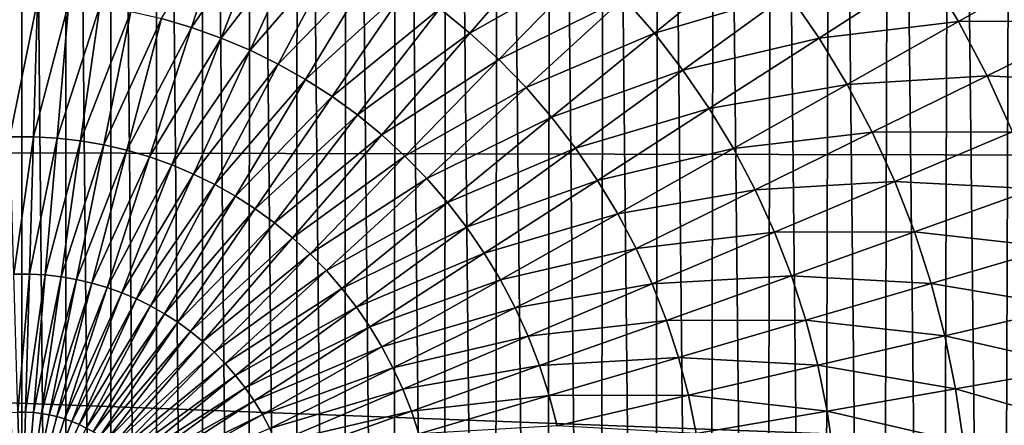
# Model space of a CAD drawing. Header units: millimetres. Extents: x -161 to 161, y -94 to 1149.
# Tile 657 of 1056: x 148.796 to 150.703, y -57.308 to -56.522. Entities that reach past the tile are written whole.
import ezdxf

# ---------------------------------------------------------------- set-up
doc = ezdxf.new("R2010")
doc.units = ezdxf.units.MM
doc.header["$LTSCALE"] = 81.481481
for name, color, linetype in [('380', 7, 'CONTINUOUS'), ('387', 7, 'CONTINUOUS'), ('392', 7, 'CONTINUOUS')]:
    doc.layers.add(name, color=color, linetype=linetype)

msp = doc.modelspace()

# ---------------------------------------------------------------- linework, layer by layer
at = {"layer": '380', "color": 7, "linetype": 'CONTINUOUS', "true_color": 0xaaaaaa}
for points in [[(135.3, -55.9569, 20.8895), (156.3174, -56.0422, 20.1599), (135.3, -56.7529, 20.9349), (135.3, -55.9569, 20.8895)], [(156.3174, -56.0422, 20.1599), (156.3174, -56.7956, 20.202), (135.3, -56.7529, 20.9349), (156.3174, -56.0422, 20.1599)], [(156.3174, -56.7956, 20.202), (156.3174, -57.55, 20.2161), (135.3, -56.7529, 20.9349), (156.3174, -56.7956, 20.202)], [(135.3, -56.7529, 20.9349), (156.3174, -57.55, 20.2161), (135.3, -57.55, 20.95), (135.3, -56.7529, 20.9349)]]:
    msp.add_3dface(points, dxfattribs=at)
at = {"layer": '387', "color": 7, "linetype": 'CONTINUOUS', "true_color": 0xaaaaaa}
for points in [[(148.7143, -62.0495, 61.95), (148.8, -62.05, 61.95), (148.7147, -53.0505, 61.95), (148.7143, -62.0495, 61.95)], [(148.8, -62.05, 61.95), (148.8, -53.05, 61.95), (148.7147, -53.0505, 61.95), (148.8, -62.05, 61.95)], [(148.8857, -53.0505, 61.95), (148.8, -53.05, 61.95), (148.8853, -62.0495, 61.95), (148.8857, -53.0505, 61.95)], [(148.8853, -62.0495, 61.95), (148.8, -53.05, 61.95), (148.8, -62.05, 61.95), (148.8853, -62.0495, 61.95)], [(148.9719, -62.047, 61.95), (148.8857, -53.0505, 61.95), (148.8853, -62.0495, 61.95), (148.9719, -62.047, 61.95)], [(148.9729, -53.053, 61.95), (148.8857, -53.0505, 61.95), (148.9719, -62.047, 61.95), (148.9729, -53.053, 61.95)], [(149.0596, -62.0427, 61.95), (148.9729, -53.053, 61.95), (148.9719, -62.047, 61.95), (149.0596, -62.0427, 61.95)], [(149.0615, -53.0574, 61.95), (148.9729, -53.053, 61.95), (149.0596, -62.0427, 61.95), (149.0615, -53.0574, 61.95)], [(149.1487, -62.0365, 61.95), (149.0615, -53.0574, 61.95), (149.0596, -62.0427, 61.95), (149.1487, -62.0365, 61.95)], [(149.1515, -53.0638, 61.95), (149.0615, -53.0574, 61.95), (149.1487, -62.0365, 61.95), (149.1515, -53.0638, 61.95)], [(149.2387, -62.0285, 61.95), (149.1515, -53.0638, 61.95), (149.1487, -62.0365, 61.95), (149.2387, -62.0285, 61.95)], [(149.2427, -53.0719, 61.95), (149.1515, -53.0638, 61.95), (149.2387, -62.0285, 61.95), (149.2427, -53.0719, 61.95)], [(149.3298, -62.0188, 61.95), (149.2427, -53.0719, 61.95), (149.2387, -62.0285, 61.95), (149.3298, -62.0188, 61.95)], [(149.3353, -53.0818, 61.95), (149.2427, -53.0719, 61.95), (149.3298, -62.0188, 61.95), (149.3353, -53.0818, 61.95)], [(149.4226, -62.0069, 61.95), (149.3353, -53.0818, 61.95), (149.3298, -62.0188, 61.95), (149.4226, -62.0069, 61.95)], [(149.4295, -53.0941, 61.95), (149.3353, -53.0818, 61.95), (149.4226, -62.0069, 61.95), (149.4295, -53.0941, 61.95)], [(149.5174, -61.9924, 61.95), (149.4295, -53.0941, 61.95), (149.4226, -62.0069, 61.95), (149.5174, -61.9924, 61.95)], [(149.5259, -53.109, 61.95), (149.4295, -53.0941, 61.95), (149.5174, -61.9924, 61.95), (149.5259, -53.109, 61.95)], [(149.6141, -61.9757, 61.95), (149.5259, -53.109, 61.95), (149.5174, -61.9924, 61.95), (149.6141, -61.9757, 61.95)], [(149.6241, -53.1262, 61.95), (149.5259, -53.109, 61.95), (149.6141, -61.9757, 61.95), (149.6241, -53.1262, 61.95)], [(149.7127, -61.9566, 61.95), (149.6241, -53.1262, 61.95), (149.6141, -61.9757, 61.95), (149.7127, -61.9566, 61.95)], [(149.7242, -53.1458, 61.95), (149.6241, -53.1262, 61.95), (149.7127, -61.9566, 61.95), (149.7242, -53.1458, 61.95)], [(149.8132, -61.9347, 61.95), (149.7242, -53.1458, 61.95), (149.7127, -61.9566, 61.95), (149.8132, -61.9347, 61.95)], [(149.8264, -53.1684, 61.95), (149.7242, -53.1458, 61.95), (149.8132, -61.9347, 61.95), (149.8264, -53.1684, 61.95)], [(149.9158, -61.9094, 61.95), (149.8264, -53.1684, 61.95), (149.8132, -61.9347, 61.95), (149.9158, -61.9094, 61.95)], [(149.9307, -53.1945, 61.95), (149.8264, -53.1684, 61.95), (149.9158, -61.9094, 61.95), (149.9307, -53.1945, 61.95)], [(150.0205, -61.8812, 61.95), (149.9307, -53.1945, 61.95), (149.9158, -61.9094, 61.95), (150.0205, -61.8812, 61.95)], [(150.0372, -53.2235, 61.95), (149.9307, -53.1945, 61.95), (150.0205, -61.8812, 61.95), (150.0372, -53.2235, 61.95)], [(150.1271, -61.8501, 61.95), (150.0372, -53.2235, 61.95), (150.0205, -61.8812, 61.95), (150.1271, -61.8501, 61.95)], [(150.1457, -53.2557, 61.95), (150.0372, -53.2235, 61.95), (150.1271, -61.8501, 61.95), (150.1457, -53.2557, 61.95)], [(150.2359, -61.815, 61.95), (150.1457, -53.2557, 61.95), (150.1271, -61.8501, 61.95), (150.2359, -61.815, 61.95)], [(150.2564, -53.2919, 61.95), (150.1457, -53.2557, 61.95), (150.2359, -61.815, 61.95), (150.2564, -53.2919, 61.95)], [(150.3468, -61.7756, 61.95), (150.2564, -53.2919, 61.95), (150.2359, -61.815, 61.95), (150.3468, -61.7756, 61.95)], [(150.3693, -53.3327, 61.95), (150.2564, -53.2919, 61.95), (150.3468, -61.7756, 61.95), (150.3693, -53.3327, 61.95)], [(150.4599, -61.7326, 61.95), (150.3693, -53.3327, 61.95), (150.3468, -61.7756, 61.95), (150.4599, -61.7326, 61.95)], [(150.4844, -53.3772, 61.95), (150.3693, -53.3327, 61.95), (150.4599, -61.7326, 61.95), (150.4844, -53.3772, 61.95)], [(150.5751, -61.6854, 61.95), (150.4844, -53.3772, 61.95), (150.4599, -61.7326, 61.95), (150.5751, -61.6854, 61.95)], [(150.6016, -53.4261, 61.95), (150.4844, -53.3772, 61.95), (150.5751, -61.6854, 61.95), (150.6016, -53.4261, 61.95)], [(150.6921, -61.6332, 61.95), (150.6016, -53.4261, 61.95), (150.5751, -61.6854, 61.95), (150.6921, -61.6332, 61.95)], [(150.7207, -53.4801, 61.95), (150.6016, -53.4261, 61.95), (150.6921, -61.6332, 61.95), (150.7207, -53.4801, 61.95)], [(150.8109, -61.5754, 61.95), (150.7207, -53.4801, 61.95), (150.6921, -61.6332, 61.95), (150.8109, -61.5754, 61.95)]]:
    msp.add_3dface(points, dxfattribs=at)
at = {"layer": '392', "color": 7, "linetype": 'CONTINUOUS', "true_color": 0xaaaaaa}
for points in [[(149.0707, -56.52, -24.2875), (149.2097, -56.2891, -24.2246), (149.1291, -56.5372, -24.2875), (149.0707, -56.52, -24.2875)], [(149.2097, -56.2891, -24.2246), (149.281, -56.3146, -24.2246), (149.1291, -56.5372, -24.2875), (149.2097, -56.2891, -24.2246)], [(149.1291, -56.5372, -24.2875), (149.281, -56.3146, -24.2246), (149.1864, -56.5576, -24.2875), (149.1291, -56.5372, -24.2875)], [(149.281, -56.3146, -24.2246), (149.3507, -56.3441, -24.2246), (149.1864, -56.5576, -24.2875), (149.281, -56.3146, -24.2246)], [(149.1864, -56.5576, -24.2875), (149.3507, -56.3441, -24.2246), (149.2424, -56.5813, -24.2875), (149.1864, -56.5576, -24.2875)], [(149.3507, -56.3441, -24.2246), (149.4187, -56.3775, -24.2246), (149.2424, -56.5813, -24.2875), (149.3507, -56.3441, -24.2246)], [(149.6096, -56.5001, -24.2246), (149.8365, -56.3538, -24.148), (149.6682, -56.5481, -24.2246), (149.6096, -56.5001, -24.2246)], [(149.8365, -56.3538, -24.148), (149.9031, -56.4149, -24.148), (149.6682, -56.5481, -24.2246), (149.8365, -56.3538, -24.148)], [(149.2424, -56.5813, -24.2875), (149.4187, -56.3775, -24.2246), (149.297, -56.6081, -24.2875), (149.2424, -56.5813, -24.2875)], [(149.4187, -56.3775, -24.2246), (149.4846, -56.4147, -24.2246), (149.297, -56.6081, -24.2875), (149.4187, -56.3775, -24.2246)], [(149.9661, -56.4797, -24.148), (150.221, -56.3881, -24.058), (150.0253, -56.548, -24.148), (149.9661, -56.4797, -24.148)], [(150.221, -56.3881, -24.058), (150.285, -56.4711, -24.058), (150.0253, -56.548, -24.148), (150.221, -56.3881, -24.058)], [(149.297, -56.6081, -24.2875), (149.4846, -56.4147, -24.2246), (149.3499, -56.638, -24.2875), (149.297, -56.6081, -24.2875)], [(149.4846, -56.4147, -24.2246), (149.5483, -56.4556, -24.2246), (149.3499, -56.638, -24.2875), (149.4846, -56.4147, -24.2246)], [(149.6682, -56.5481, -24.2246), (149.9031, -56.4149, -24.148), (149.724, -56.5993, -24.2246), (149.6682, -56.5481, -24.2246)], [(149.9031, -56.4149, -24.148), (149.9661, -56.4797, -24.148), (149.724, -56.5993, -24.2246), (149.9031, -56.4149, -24.148)], [(150.5525, -56.4237, -23.9549), (150.8245, -56.4067, -23.8388), (150.6139, -56.5256, -23.9549), (150.5525, -56.4237, -23.9549)], [(150.8245, -56.4067, -23.8388), (150.8865, -56.5241, -23.8388), (150.6139, -56.5256, -23.9549), (150.8245, -56.4067, -23.8388)], [(150.285, -56.4711, -24.058), (150.5525, -56.4237, -23.9549), (150.3442, -56.5576, -24.058), (150.285, -56.4711, -24.058)], [(150.5525, -56.4237, -23.9549), (150.6139, -56.5256, -23.9549), (150.3442, -56.5576, -24.058), (150.5525, -56.4237, -23.9549)], [(149.3499, -56.638, -24.2875), (149.5483, -56.4556, -24.2246), (149.4011, -56.6709, -24.2875), (149.3499, -56.638, -24.2875)], [(149.5483, -56.4556, -24.2246), (149.6096, -56.5001, -24.2246), (149.4011, -56.6709, -24.2875), (149.5483, -56.4556, -24.2246)], [(150.0253, -56.548, -24.148), (150.285, -56.4711, -24.058), (150.0805, -56.6196, -24.148), (150.0253, -56.548, -24.148)], [(150.285, -56.4711, -24.058), (150.3442, -56.5576, -24.058), (150.0805, -56.6196, -24.148), (150.285, -56.4711, -24.058)], [(148.7696, -56.4855, -24.2875), (148.8304, -56.4855, -24.2875), (148.7771, -56.7491, -24.3366), (148.7696, -56.4855, -24.2875)], [(148.7771, -56.7491, -24.3366), (148.8304, -56.4855, -24.2875), (148.8229, -56.7491, -24.3366), (148.7771, -56.7491, -24.3366)], [(148.8304, -56.4855, -24.2875), (148.8911, -56.4889, -24.2875), (148.8229, -56.7491, -24.3366), (148.8304, -56.4855, -24.2875)], [(148.8229, -56.7491, -24.3366), (148.8911, -56.4889, -24.2875), (148.8686, -56.7517, -24.3366), (148.8229, -56.7491, -24.3366)], [(148.8911, -56.4889, -24.2875), (148.9516, -56.4959, -24.2875), (148.8686, -56.7517, -24.3366), (148.8911, -56.4889, -24.2875)], [(148.8686, -56.7517, -24.3366), (148.9516, -56.4959, -24.2875), (148.914, -56.7569, -24.3366), (148.8686, -56.7517, -24.3366)], [(148.9516, -56.4959, -24.2875), (149.0115, -56.5062, -24.2875), (148.914, -56.7569, -24.3366), (148.9516, -56.4959, -24.2875)], [(149.724, -56.5993, -24.2246), (149.9661, -56.4797, -24.148), (149.7767, -56.6536, -24.2246), (149.724, -56.5993, -24.2246)], [(149.9661, -56.4797, -24.148), (150.0253, -56.548, -24.148), (149.7767, -56.6536, -24.2246), (149.9661, -56.4797, -24.148)], [(148.914, -56.7569, -24.3366), (149.0115, -56.5062, -24.2875), (148.9591, -56.7647, -24.3366), (148.914, -56.7569, -24.3366)], [(149.0115, -56.5062, -24.2875), (149.0707, -56.52, -24.2875), (148.9591, -56.7647, -24.3366), (149.0115, -56.5062, -24.2875)], [(149.4011, -56.6709, -24.2875), (149.6096, -56.5001, -24.2246), (149.4503, -56.7066, -24.2875), (149.4011, -56.6709, -24.2875)], [(149.6096, -56.5001, -24.2246), (149.6682, -56.5481, -24.2246), (149.4503, -56.7066, -24.2875), (149.6096, -56.5001, -24.2246)], [(148.9591, -56.7647, -24.3366), (149.0707, -56.52, -24.2875), (149.0037, -56.7751, -24.3366), (148.9591, -56.7647, -24.3366)], [(149.0707, -56.52, -24.2875), (149.1291, -56.5372, -24.2875), (149.0037, -56.7751, -24.3366), (149.0707, -56.52, -24.2875)], [(150.3442, -56.5576, -24.058), (150.6139, -56.5256, -23.9549), (150.3983, -56.6474, -24.058), (150.3442, -56.5576, -24.058)], [(150.6139, -56.5256, -23.9549), (150.6694, -56.6309, -23.9549), (150.3983, -56.6474, -24.058), (150.6139, -56.5256, -23.9549)], [(150.6139, -56.5256, -23.9549), (150.8865, -56.5241, -23.8388), (150.6694, -56.6309, -23.9549), (150.6139, -56.5256, -23.9549)], [(150.8865, -56.5241, -23.8388), (150.9416, -56.6449, -23.8388), (150.6694, -56.6309, -23.9549), (150.8865, -56.5241, -23.8388)], [(149.0037, -56.7751, -24.3366), (149.1291, -56.5372, -24.2875), (149.0476, -56.788, -24.3366), (149.0037, -56.7751, -24.3366)], [(149.1291, -56.5372, -24.2875), (149.1864, -56.5576, -24.2875), (149.0476, -56.788, -24.3366), (149.1291, -56.5372, -24.2875)], [(149.4503, -56.7066, -24.2875), (149.6682, -56.5481, -24.2246), (149.4974, -56.7451, -24.2875), (149.4503, -56.7066, -24.2875)], [(149.6682, -56.5481, -24.2246), (149.724, -56.5993, -24.2246), (149.4974, -56.7451, -24.2875), (149.6682, -56.5481, -24.2246)], [(149.7767, -56.6536, -24.2246), (150.0253, -56.548, -24.148), (149.8263, -56.7108, -24.2246), (149.7767, -56.6536, -24.2246)], [(150.0253, -56.548, -24.148), (150.0805, -56.6196, -24.148), (149.8263, -56.7108, -24.2246), (150.0253, -56.548, -24.148)], [(149.0476, -56.788, -24.3366), (149.1864, -56.5576, -24.2875), (149.0907, -56.8033, -24.3366), (149.0476, -56.788, -24.3366)], [(149.1864, -56.5576, -24.2875), (149.2424, -56.5813, -24.2875), (149.0907, -56.8033, -24.3366), (149.1864, -56.5576, -24.2875)], [(150.0805, -56.6196, -24.148), (150.3442, -56.5576, -24.058), (150.1316, -56.6943, -24.148), (150.0805, -56.6196, -24.148)], [(150.3442, -56.5576, -24.058), (150.3983, -56.6474, -24.058), (150.1316, -56.6943, -24.148), (150.3442, -56.5576, -24.058)], [(149.0907, -56.8033, -24.3366), (149.2424, -56.5813, -24.2875), (149.1329, -56.8212, -24.3366), (149.0907, -56.8033, -24.3366)], [(149.2424, -56.5813, -24.2875), (149.297, -56.6081, -24.2875), (149.1329, -56.8212, -24.3366), (149.2424, -56.5813, -24.2875)], [(149.1329, -56.8212, -24.3366), (149.297, -56.6081, -24.2875), (149.1739, -56.8413, -24.3366), (149.1329, -56.8212, -24.3366)], [(149.297, -56.6081, -24.2875), (149.3499, -56.638, -24.2875), (149.1739, -56.8413, -24.3366), (149.297, -56.6081, -24.2875)], [(149.4974, -56.7451, -24.2875), (149.724, -56.5993, -24.2246), (149.5422, -56.7863, -24.2875), (149.4974, -56.7451, -24.2875)], [(149.724, -56.5993, -24.2246), (149.7767, -56.6536, -24.2246), (149.5422, -56.7863, -24.2875), (149.724, -56.5993, -24.2246)], [(149.8263, -56.7108, -24.2246), (150.0805, -56.6196, -24.148), (149.8725, -56.7707, -24.2246), (149.8263, -56.7108, -24.2246)], [(150.0805, -56.6196, -24.148), (150.1316, -56.6943, -24.148), (149.8725, -56.7707, -24.2246), (150.0805, -56.6196, -24.148)], [(149.1739, -56.8413, -24.3366), (149.3499, -56.638, -24.2875), (149.2138, -56.8638, -24.3366), (149.1739, -56.8413, -24.3366)], [(149.3499, -56.638, -24.2875), (149.4011, -56.6709, -24.2875), (149.2138, -56.8638, -24.3366), (149.3499, -56.638, -24.2875)], [(150.1316, -56.6943, -24.148), (150.3983, -56.6474, -24.058), (150.1782, -56.7717, -24.148), (150.1316, -56.6943, -24.148)], [(150.3983, -56.6474, -24.058), (150.4472, -56.7401, -24.058), (150.1782, -56.7717, -24.148), (150.3983, -56.6474, -24.058)], [(150.3983, -56.6474, -24.058), (150.6694, -56.6309, -23.9549), (150.4472, -56.7401, -24.058), (150.3983, -56.6474, -24.058)], [(150.6694, -56.6309, -23.9549), (150.7189, -56.7391, -23.9549), (150.4472, -56.7401, -24.058), (150.6694, -56.6309, -23.9549)], [(150.6694, -56.6309, -23.9549), (150.9416, -56.6449, -23.8388), (150.7189, -56.7391, -23.9549), (150.6694, -56.6309, -23.9549)], [(149.5422, -56.7863, -24.2875), (149.7767, -56.6536, -24.2246), (149.5846, -56.8299, -24.2875), (149.5422, -56.7863, -24.2875)], [(149.7767, -56.6536, -24.2246), (149.8263, -56.7108, -24.2246), (149.5846, -56.8299, -24.2875), (149.7767, -56.6536, -24.2246)], [(149.2138, -56.8638, -24.3366), (149.4011, -56.6709, -24.2875), (149.2523, -56.8886, -24.3366), (149.2138, -56.8638, -24.3366)], [(149.4011, -56.6709, -24.2875), (149.4503, -56.7066, -24.2875), (149.2523, -56.8886, -24.3366), (149.4011, -56.6709, -24.2875)], [(149.8725, -56.7707, -24.2246), (150.1316, -56.6943, -24.148), (149.9153, -56.8333, -24.2246), (149.8725, -56.7707, -24.2246)], [(150.1316, -56.6943, -24.148), (150.1782, -56.7717, -24.148), (149.9153, -56.8333, -24.2246), (150.1316, -56.6943, -24.148)], [(149.2523, -56.8886, -24.3366), (149.4503, -56.7066, -24.2875), (149.2893, -56.9155, -24.3366), (149.2523, -56.8886, -24.3366)], [(149.4503, -56.7066, -24.2875), (149.4974, -56.7451, -24.2875), (149.2893, -56.9155, -24.3366), (149.4503, -56.7066, -24.2875)], [(149.5846, -56.8299, -24.2875), (149.8263, -56.7108, -24.2246), (149.6244, -56.8759, -24.2875), (149.5846, -56.8299, -24.2875)], [(149.8263, -56.7108, -24.2246), (149.8725, -56.7707, -24.2246), (149.6244, -56.8759, -24.2875), (149.8263, -56.7108, -24.2246)], [(150.1782, -56.7717, -24.148), (150.4472, -56.7401, -24.058), (150.2204, -56.8516, -24.148), (150.1782, -56.7717, -24.148)], [(150.4472, -56.7401, -24.058), (150.4908, -56.8355, -24.058), (150.2204, -56.8516, -24.148), (150.4472, -56.7401, -24.058)], [(150.4472, -56.7401, -24.058), (150.7189, -56.7391, -23.9549), (150.4908, -56.8355, -24.058), (150.4472, -56.7401, -24.058)], [(150.7189, -56.7391, -23.9549), (150.762, -56.8499, -23.9549), (150.4908, -56.8355, -24.058), (150.7189, -56.7391, -23.9549)], [(148.7771, -56.7491, -24.3366), (148.8229, -56.7491, -24.3366), (148.7847, -57.0149, -24.3718), (148.7771, -56.7491, -24.3366)], [(148.7847, -57.0149, -24.3718), (148.8229, -56.7491, -24.3366), (148.8153, -57.0149, -24.3718), (148.7847, -57.0149, -24.3718)], [(148.8229, -56.7491, -24.3366), (148.8686, -56.7517, -24.3366), (148.8153, -57.0149, -24.3718), (148.8229, -56.7491, -24.3366)], [(148.8153, -57.0149, -24.3718), (148.8686, -56.7517, -24.3366), (148.8458, -57.0166, -24.3718), (148.8153, -57.0149, -24.3718)], [(148.8686, -56.7517, -24.3366), (148.914, -56.7569, -24.3366), (148.8458, -57.0166, -24.3718), (148.8686, -56.7517, -24.3366)], [(148.8458, -57.0166, -24.3718), (148.914, -56.7569, -24.3366), (148.8762, -57.0201, -24.3718), (148.8458, -57.0166, -24.3718)], [(148.914, -56.7569, -24.3366), (148.9591, -56.7647, -24.3366), (148.8762, -57.0201, -24.3718), (148.914, -56.7569, -24.3366)], [(149.2893, -56.9155, -24.3366), (149.4974, -56.7451, -24.2875), (149.3247, -56.9445, -24.3366), (149.2893, -56.9155, -24.3366)], [(149.4974, -56.7451, -24.2875), (149.5422, -56.7863, -24.2875), (149.3247, -56.9445, -24.3366), (149.4974, -56.7451, -24.2875)], [(148.8762, -57.0201, -24.3718), (148.9591, -56.7647, -24.3366), (148.9063, -57.0253, -24.3718), (148.8762, -57.0201, -24.3718)], [(148.9591, -56.7647, -24.3366), (149.0037, -56.7751, -24.3366), (148.9063, -57.0253, -24.3718), (148.9591, -56.7647, -24.3366)], [(148.9063, -57.0253, -24.3718), (149.0037, -56.7751, -24.3366), (148.9361, -57.0323, -24.3718), (148.9063, -57.0253, -24.3718)], [(149.0037, -56.7751, -24.3366), (149.0476, -56.788, -24.3366), (148.9361, -57.0323, -24.3718), (149.0037, -56.7751, -24.3366)], [(149.6244, -56.8759, -24.2875), (149.8725, -56.7707, -24.2246), (149.6616, -56.924, -24.2875), (149.6244, -56.8759, -24.2875)], [(149.8725, -56.7707, -24.2246), (149.9153, -56.8333, -24.2246), (149.6616, -56.924, -24.2875), (149.8725, -56.7707, -24.2246)], [(149.9153, -56.8333, -24.2246), (150.1782, -56.7717, -24.148), (149.9544, -56.8981, -24.2246), (149.9153, -56.8333, -24.2246)], [(150.1782, -56.7717, -24.148), (150.2204, -56.8516, -24.148), (149.9544, -56.8981, -24.2246), (150.1782, -56.7717, -24.148)], [(148.9361, -57.0323, -24.3718), (149.0476, -56.788, -24.3366), (148.9654, -57.0409, -24.3718), (148.9361, -57.0323, -24.3718)], [(149.0476, -56.788, -24.3366), (149.0907, -56.8033, -24.3366), (148.9654, -57.0409, -24.3718), (149.0476, -56.788, -24.3366)], [(149.3247, -56.9445, -24.3366), (149.5422, -56.7863, -24.2875), (149.3584, -56.9754, -24.3366), (149.3247, -56.9445, -24.3366)], [(149.5422, -56.7863, -24.2875), (149.5846, -56.8299, -24.2875), (149.3584, -56.9754, -24.3366), (149.5422, -56.7863, -24.2875)], [(148.9654, -57.0409, -24.3718), (149.0907, -56.8033, -24.3366), (148.9942, -57.0512, -24.3718), (148.9654, -57.0409, -24.3718)], [(149.0907, -56.8033, -24.3366), (149.1329, -56.8212, -24.3366), (148.9942, -57.0512, -24.3718), (149.0907, -56.8033, -24.3366)], [(148.9942, -57.0512, -24.3718), (149.1329, -56.8212, -24.3366), (149.0224, -57.0631, -24.3718), (148.9942, -57.0512, -24.3718)], [(149.1329, -56.8212, -24.3366), (149.1739, -56.8413, -24.3366), (149.0224, -57.0631, -24.3718), (149.1329, -56.8212, -24.3366)], [(149.3584, -56.9754, -24.3366), (149.5846, -56.8299, -24.2875), (149.3903, -57.0082, -24.3366), (149.3584, -56.9754, -24.3366)], [(149.5846, -56.8299, -24.2875), (149.6244, -56.8759, -24.2875), (149.3903, -57.0082, -24.3366), (149.5846, -56.8299, -24.2875)], [(149.6616, -56.924, -24.2875), (149.9153, -56.8333, -24.2246), (149.6959, -56.9742, -24.2875), (149.6616, -56.924, -24.2875)], [(149.9153, -56.8333, -24.2246), (149.9544, -56.8981, -24.2246), (149.6959, -56.9742, -24.2875), (149.9153, -56.8333, -24.2246)], [(150.2204, -56.8516, -24.148), (150.4908, -56.8355, -24.058), (150.258, -56.9338, -24.148), (150.2204, -56.8516, -24.148)], [(150.4908, -56.8355, -24.058), (150.5288, -56.9332, -24.058), (150.258, -56.9338, -24.148), (150.4908, -56.8355, -24.058)], [(150.4908, -56.8355, -24.058), (150.762, -56.8499, -23.9549), (150.5288, -56.9332, -24.058), (150.4908, -56.8355, -24.058)], [(149.0224, -57.0631, -24.3718), (149.1739, -56.8413, -24.3366), (149.0498, -57.0765, -24.3718), (149.0224, -57.0631, -24.3718)], [(149.1739, -56.8413, -24.3366), (149.2138, -56.8638, -24.3366), (149.0498, -57.0765, -24.3718), (149.1739, -56.8413, -24.3366)], [(149.9544, -56.8981, -24.2246), (150.2204, -56.8516, -24.148), (149.9897, -56.9651, -24.2246), (149.9544, -56.8981, -24.2246)], [(150.2204, -56.8516, -24.148), (150.258, -56.9338, -24.148), (149.9897, -56.9651, -24.2246), (150.2204, -56.8516, -24.148)], [(150.762, -56.8499, -23.9549), (150.7988, -56.9631, -23.9549), (150.5288, -56.9332, -24.058), (150.762, -56.8499, -23.9549)], [(149.0498, -57.0765, -24.3718), (149.2138, -56.8638, -24.3366), (149.0764, -57.0916, -24.3718), (149.0498, -57.0765, -24.3718)], [(149.2138, -56.8638, -24.3366), (149.2523, -56.8886, -24.3366), (149.0764, -57.0916, -24.3718), (149.2138, -56.8638, -24.3366)], [(149.3903, -57.0082, -24.3366), (149.6244, -56.8759, -24.2875), (149.4203, -57.0428, -24.3366), (149.3903, -57.0082, -24.3366)], [(149.6244, -56.8759, -24.2875), (149.6616, -56.924, -24.2875), (149.4203, -57.0428, -24.3366), (149.6244, -56.8759, -24.2875)], [(149.0764, -57.0916, -24.3718), (149.2523, -56.8886, -24.3366), (149.1022, -57.1081, -24.3718), (149.0764, -57.0916, -24.3718)], [(149.2523, -56.8886, -24.3366), (149.2893, -56.9155, -24.3366), (149.1022, -57.1081, -24.3718), (149.2523, -56.8886, -24.3366)], [(149.1022, -57.1081, -24.3718), (149.2893, -56.9155, -24.3366), (149.1269, -57.1261, -24.3718), (149.1022, -57.1081, -24.3718)], [(149.2893, -56.9155, -24.3366), (149.3247, -56.9445, -24.3366), (149.1269, -57.1261, -24.3718), (149.2893, -56.9155, -24.3366)], [(149.6959, -56.9742, -24.2875), (149.9544, -56.8981, -24.2246), (149.7273, -57.0263, -24.2875), (149.6959, -56.9742, -24.2875)], [(149.9544, -56.8981, -24.2246), (149.9897, -56.9651, -24.2246), (149.7273, -57.0263, -24.2875), (149.9544, -56.8981, -24.2246)], [(149.4203, -57.0428, -24.3366), (149.6616, -56.924, -24.2875), (149.4482, -57.079, -24.3366), (149.4203, -57.0428, -24.3366)], [(149.6616, -56.924, -24.2875), (149.6959, -56.9742, -24.2875), (149.4482, -57.079, -24.3366), (149.6616, -56.924, -24.2875)], [(149.9897, -56.9651, -24.2246), (150.258, -56.9338, -24.148), (150.0212, -57.0339, -24.2246), (149.9897, -56.9651, -24.2246)], [(150.258, -56.9338, -24.148), (150.2908, -57.0181, -24.148), (150.0212, -57.0339, -24.2246), (150.258, -56.9338, -24.148)], [(150.258, -56.9338, -24.148), (150.5288, -56.9332, -24.058), (150.2908, -57.0181, -24.148), (150.258, -56.9338, -24.148)], [(150.5288, -56.9332, -24.058), (150.5612, -57.0329, -24.058), (150.2908, -57.0181, -24.148), (150.5288, -56.9332, -24.058)], [(150.5288, -56.9332, -24.058), (150.7988, -56.9631, -23.9549), (150.5612, -57.0329, -24.058), (150.5288, -56.9332, -24.058)], [(149.1269, -57.1261, -24.3718), (149.3247, -56.9445, -24.3366), (149.1506, -57.1454, -24.3718), (149.1269, -57.1261, -24.3718)], [(149.3247, -56.9445, -24.3366), (149.3584, -56.9754, -24.3366), (149.1506, -57.1454, -24.3718), (149.3247, -56.9445, -24.3366)], [(149.7273, -57.0263, -24.2875), (149.9897, -56.9651, -24.2246), (149.7557, -57.0801, -24.2875), (149.7273, -57.0263, -24.2875)], [(149.9897, -56.9651, -24.2246), (150.0212, -57.0339, -24.2246), (149.7557, -57.0801, -24.2875), (149.9897, -56.9651, -24.2246)], [(150.7988, -56.9631, -23.9549), (150.829, -57.0782, -23.9549), (150.5612, -57.0329, -24.058), (150.7988, -56.9631, -23.9549)], [(149.1506, -57.1454, -24.3718), (149.3584, -56.9754, -24.3366), (149.1731, -57.1661, -24.3718), (149.1506, -57.1454, -24.3718)], [(149.3584, -56.9754, -24.3366), (149.3903, -57.0082, -24.3366), (149.1731, -57.1661, -24.3718), (149.3584, -56.9754, -24.3366)], [(149.4482, -57.079, -24.3366), (149.6959, -56.9742, -24.2875), (149.4741, -57.1168, -24.3366), (149.4482, -57.079, -24.3366)], [(149.6959, -56.9742, -24.2875), (149.7273, -57.0263, -24.2875), (149.4741, -57.1168, -24.3366), (149.6959, -56.9742, -24.2875)], [(149.1731, -57.1661, -24.3718), (149.3903, -57.0082, -24.3366), (149.1944, -57.188, -24.3718), (149.1731, -57.1661, -24.3718)], [(149.3903, -57.0082, -24.3366), (149.4203, -57.0428, -24.3366), (149.1944, -57.188, -24.3718), (149.3903, -57.0082, -24.3366)], [(148.7923, -57.2822, -24.393), (148.7847, -57.0149, -24.3718), (148.8153, -57.0149, -24.3718), (148.7923, -57.2822, -24.393)], [(148.8077, -57.2822, -24.393), (148.7923, -57.2822, -24.393), (148.8153, -57.0149, -24.3718), (148.8077, -57.2822, -24.393)], [(148.8077, -57.2822, -24.393), (148.8153, -57.0149, -24.3718), (148.8458, -57.0166, -24.3718), (148.8077, -57.2822, -24.393)], [(148.8229, -57.2831, -24.393), (148.8077, -57.2822, -24.393), (148.8458, -57.0166, -24.3718), (148.8229, -57.2831, -24.393)], [(148.8229, -57.2831, -24.393), (148.8458, -57.0166, -24.3718), (148.8762, -57.0201, -24.3718), (148.8229, -57.2831, -24.393)], [(148.8381, -57.2848, -24.393), (148.8229, -57.2831, -24.393), (148.8762, -57.0201, -24.3718), (148.8381, -57.2848, -24.393)], [(148.8381, -57.2848, -24.393), (148.8762, -57.0201, -24.3718), (148.9063, -57.0253, -24.3718), (148.8381, -57.2848, -24.393)], [(148.8532, -57.2874, -24.393), (148.8381, -57.2848, -24.393), (148.9063, -57.0253, -24.3718), (148.8532, -57.2874, -24.393)], [(148.8532, -57.2874, -24.393), (148.9063, -57.0253, -24.3718), (148.9361, -57.0323, -24.3718), (148.8532, -57.2874, -24.393)], [(149.4741, -57.1168, -24.3366), (149.7273, -57.0263, -24.2875), (149.4977, -57.156, -24.3366), (149.4741, -57.1168, -24.3366)], [(149.7273, -57.0263, -24.2875), (149.7557, -57.0801, -24.2875), (149.4977, -57.156, -24.3366), (149.7273, -57.0263, -24.2875)], [(150.0212, -57.0339, -24.2246), (150.2908, -57.0181, -24.148), (150.0486, -57.1045, -24.2246), (150.0212, -57.0339, -24.2246)], [(150.2908, -57.0181, -24.148), (150.3187, -57.1041, -24.148), (150.0486, -57.1045, -24.2246), (150.2908, -57.0181, -24.148)], [(150.2908, -57.0181, -24.148), (150.5612, -57.0329, -24.058), (150.3187, -57.1041, -24.148), (150.2908, -57.0181, -24.148)], [(148.8681, -57.2909, -24.393), (148.8532, -57.2874, -24.393), (148.9361, -57.0323, -24.3718), (148.8681, -57.2909, -24.393)], [(148.8681, -57.2909, -24.393), (148.9361, -57.0323, -24.3718), (148.9654, -57.0409, -24.3718), (148.8681, -57.2909, -24.393)], [(148.8828, -57.2952, -24.393), (148.8681, -57.2909, -24.393), (148.9654, -57.0409, -24.3718), (148.8828, -57.2952, -24.393)], [(148.8828, -57.2952, -24.393), (148.9654, -57.0409, -24.3718), (148.9942, -57.0512, -24.3718), (148.8828, -57.2952, -24.393)], [(149.1944, -57.188, -24.3718), (149.4203, -57.0428, -24.3366), (149.2144, -57.2111, -24.3718), (149.1944, -57.188, -24.3718)], [(149.4203, -57.0428, -24.3366), (149.4482, -57.079, -24.3366), (149.2144, -57.2111, -24.3718), (149.4203, -57.0428, -24.3366)], [(149.7557, -57.0801, -24.2875), (150.0212, -57.0339, -24.2246), (149.781, -57.1354, -24.2875), (149.7557, -57.0801, -24.2875)], [(150.0212, -57.0339, -24.2246), (150.0486, -57.1045, -24.2246), (149.781, -57.1354, -24.2875), (150.0212, -57.0339, -24.2246)], [(150.5612, -57.0329, -24.058), (150.5878, -57.1343, -24.058), (150.3187, -57.1041, -24.148), (150.5612, -57.0329, -24.058)], [(150.5612, -57.0329, -24.058), (150.829, -57.0782, -23.9549), (150.5878, -57.1343, -24.058), (150.5612, -57.0329, -24.058)], [(148.8972, -57.3004, -24.393), (148.8828, -57.2952, -24.393), (148.9942, -57.0512, -24.3718), (148.8972, -57.3004, -24.393)], [(148.8972, -57.3004, -24.393), (148.9942, -57.0512, -24.3718), (149.0224, -57.0631, -24.3718), (148.8972, -57.3004, -24.393)], [(148.9113, -57.3063, -24.393), (148.8972, -57.3004, -24.393), (149.0224, -57.0631, -24.3718), (148.9113, -57.3063, -24.393)], [(148.9113, -57.3063, -24.393), (149.0224, -57.0631, -24.3718), (149.0498, -57.0765, -24.3718), (148.9113, -57.3063, -24.393)], [(148.925, -57.3131, -24.393), (148.9113, -57.3063, -24.393), (149.0498, -57.0765, -24.3718), (148.925, -57.3131, -24.393)], [(148.925, -57.3131, -24.393), (149.0498, -57.0765, -24.3718), (149.0764, -57.0916, -24.3718), (148.925, -57.3131, -24.393)], [(149.2144, -57.2111, -24.3718), (149.4482, -57.079, -24.3366), (149.2331, -57.2353, -24.3718), (149.2144, -57.2111, -24.3718)], [(149.4482, -57.079, -24.3366), (149.4741, -57.1168, -24.3366), (149.2331, -57.2353, -24.3718), (149.4482, -57.079, -24.3366)], [(149.4977, -57.156, -24.3366), (149.7557, -57.0801, -24.2875), (149.519, -57.1965, -24.3366), (149.4977, -57.156, -24.3366)], [(149.7557, -57.0801, -24.2875), (149.781, -57.1354, -24.2875), (149.519, -57.1965, -24.3366), (149.7557, -57.0801, -24.2875)], [(150.829, -57.0782, -23.9549), (150.8527, -57.1948, -23.9549), (150.5878, -57.1343, -24.058), (150.829, -57.0782, -23.9549)], [(148.9383, -57.3206, -24.393), (148.925, -57.3131, -24.393), (149.0764, -57.0916, -24.3718), (148.9383, -57.3206, -24.393)], [(148.9383, -57.3206, -24.393), (149.0764, -57.0916, -24.3718), (149.1022, -57.1081, -24.3718), (148.9383, -57.3206, -24.393)], [(149.781, -57.1354, -24.2875), (150.0486, -57.1045, -24.2246), (149.803, -57.1921, -24.2875), (149.781, -57.1354, -24.2875)], [(150.0486, -57.1045, -24.2246), (150.072, -57.1765, -24.2246), (149.803, -57.1921, -24.2875), (150.0486, -57.1045, -24.2246)], [(150.0486, -57.1045, -24.2246), (150.3187, -57.1041, -24.148), (150.072, -57.1765, -24.2246), (150.0486, -57.1045, -24.2246)], [(150.3187, -57.1041, -24.148), (150.3417, -57.1915, -24.148), (150.072, -57.1765, -24.2246), (150.3187, -57.1041, -24.148)], [(150.3187, -57.1041, -24.148), (150.5878, -57.1343, -24.058), (150.3417, -57.1915, -24.148), (150.3187, -57.1041, -24.148)], [(148.9512, -57.3289, -24.393), (148.9383, -57.3206, -24.393), (149.1022, -57.1081, -24.3718), (148.9512, -57.3289, -24.393)], [(148.9512, -57.3289, -24.393), (149.1022, -57.1081, -24.3718), (149.1269, -57.1261, -24.3718), (148.9512, -57.3289, -24.393)], [(149.2331, -57.2353, -24.3718), (149.4741, -57.1168, -24.3366), (149.2503, -57.2606, -24.3718), (149.2331, -57.2353, -24.3718)], [(149.4741, -57.1168, -24.3366), (149.4977, -57.156, -24.3366), (149.2503, -57.2606, -24.3718), (149.4741, -57.1168, -24.3366)], [(148.9636, -57.3379, -24.393), (148.9512, -57.3289, -24.393), (149.1269, -57.1261, -24.3718), (148.9636, -57.3379, -24.393)], [(148.9636, -57.3379, -24.393), (149.1269, -57.1261, -24.3718), (149.1506, -57.1454, -24.3718), (148.9636, -57.3379, -24.393)], [(149.519, -57.1965, -24.3366), (149.781, -57.1354, -24.2875), (149.5381, -57.2381, -24.3366), (149.519, -57.1965, -24.3366)], [(149.781, -57.1354, -24.2875), (149.803, -57.1921, -24.2875), (149.5381, -57.2381, -24.3366), (149.781, -57.1354, -24.2875)], [(150.5878, -57.1343, -24.058), (150.6087, -57.237, -24.058), (150.3417, -57.1915, -24.148), (150.5878, -57.1343, -24.058)], [(150.5878, -57.1343, -24.058), (150.8527, -57.1948, -23.9549), (150.6087, -57.237, -24.058), (150.5878, -57.1343, -24.058)], [(148.9754, -57.3475, -24.393), (148.9636, -57.3379, -24.393), (149.1506, -57.1454, -24.3718), (148.9754, -57.3475, -24.393)], [(148.9754, -57.3475, -24.393), (149.1506, -57.1454, -24.3718), (149.1731, -57.1661, -24.3718), (148.9754, -57.3475, -24.393)], [(149.2503, -57.2606, -24.3718), (149.4977, -57.156, -24.3366), (149.2661, -57.2868, -24.3718), (149.2503, -57.2606, -24.3718)], [(149.4977, -57.156, -24.3366), (149.519, -57.1965, -24.3366), (149.2661, -57.2868, -24.3718), (149.4977, -57.156, -24.3366)], [(148.9867, -57.3579, -24.393), (148.9754, -57.3475, -24.393), (149.1731, -57.1661, -24.3718), (148.9867, -57.3579, -24.393)], [(148.9867, -57.3579, -24.393), (149.1731, -57.1661, -24.3718), (149.1944, -57.188, -24.3718), (148.9867, -57.3579, -24.393)], [(149.803, -57.1921, -24.2875), (150.072, -57.1765, -24.2246), (149.8218, -57.25, -24.2875), (149.803, -57.1921, -24.2875)], [(150.072, -57.1765, -24.2246), (150.0913, -57.2497, -24.2246), (149.8218, -57.25, -24.2875), (150.072, -57.1765, -24.2246)], [(150.072, -57.1765, -24.2246), (150.3417, -57.1915, -24.148), (150.0913, -57.2497, -24.2246), (150.072, -57.1765, -24.2246)], [(148.9974, -57.3689, -24.393), (148.9867, -57.3579, -24.393), (149.1944, -57.188, -24.3718), (148.9974, -57.3689, -24.393)], [(148.9974, -57.3689, -24.393), (149.1944, -57.188, -24.3718), (149.2144, -57.2111, -24.3718), (148.9974, -57.3689, -24.393)], [(149.2661, -57.2868, -24.3718), (149.519, -57.1965, -24.3366), (149.2804, -57.3138, -24.3718), (149.2661, -57.2868, -24.3718)], [(149.519, -57.1965, -24.3366), (149.5381, -57.2381, -24.3366), (149.2804, -57.3138, -24.3718), (149.519, -57.1965, -24.3366)], [(149.5381, -57.2381, -24.3366), (149.803, -57.1921, -24.2875), (149.5547, -57.2807, -24.3366), (149.5381, -57.2381, -24.3366)], [(149.803, -57.1921, -24.2875), (149.8218, -57.25, -24.2875), (149.5547, -57.2807, -24.3366), (149.803, -57.1921, -24.2875)], [(150.3417, -57.1915, -24.148), (150.3597, -57.2801, -24.148), (150.0913, -57.2497, -24.2246), (150.3417, -57.1915, -24.148)], [(150.3417, -57.1915, -24.148), (150.6087, -57.237, -24.058), (150.3597, -57.2801, -24.148), (150.3417, -57.1915, -24.148)], [(150.8527, -57.1948, -23.9549), (150.8696, -57.3125, -23.9549), (150.6087, -57.237, -24.058), (150.8527, -57.1948, -23.9549)], [(149.0074, -57.3804, -24.393), (148.9974, -57.3689, -24.393), (149.2144, -57.2111, -24.3718), (149.0074, -57.3804, -24.393)], [(149.0074, -57.3804, -24.393), (149.2144, -57.2111, -24.3718), (149.2331, -57.2353, -24.3718), (149.0074, -57.3804, -24.393)], [(149.0167, -57.3925, -24.393), (149.0074, -57.3804, -24.393), (149.2331, -57.2353, -24.3718), (149.0167, -57.3925, -24.393)], [(149.0167, -57.3925, -24.393), (149.2331, -57.2353, -24.3718), (149.2503, -57.2606, -24.3718), (149.0167, -57.3925, -24.393)], [(149.2804, -57.3138, -24.3718), (149.5381, -57.2381, -24.3366), (149.2931, -57.3416, -24.3718), (149.2804, -57.3138, -24.3718)], [(149.5381, -57.2381, -24.3366), (149.5547, -57.2807, -24.3366), (149.2931, -57.3416, -24.3718), (149.5381, -57.2381, -24.3366)], [(150.6087, -57.237, -24.058), (150.6236, -57.3408, -24.058), (150.3597, -57.2801, -24.148), (150.6087, -57.237, -24.058)], [(150.6087, -57.237, -24.058), (150.8696, -57.3125, -23.9549), (150.6236, -57.3408, -24.058), (150.6087, -57.237, -24.058)], [(149.5547, -57.2807, -24.3366), (149.8218, -57.25, -24.2875), (149.5688, -57.3243, -24.3366), (149.5547, -57.2807, -24.3366)], [(149.8218, -57.25, -24.2875), (149.8373, -57.3088, -24.2875), (149.5688, -57.3243, -24.3366), (149.8218, -57.25, -24.2875)], [(149.8218, -57.25, -24.2875), (150.0913, -57.2497, -24.2246), (149.8373, -57.3088, -24.2875), (149.8218, -57.25, -24.2875)], [(150.0913, -57.2497, -24.2246), (150.1063, -57.3239, -24.2246), (149.8373, -57.3088, -24.2875), (150.0913, -57.2497, -24.2246)], [(150.0913, -57.2497, -24.2246), (150.3597, -57.2801, -24.148), (150.1063, -57.3239, -24.2246), (150.0913, -57.2497, -24.2246)], [(149.0254, -57.4052, -24.393), (149.0167, -57.3925, -24.393), (149.2503, -57.2606, -24.3718), (149.0254, -57.4052, -24.393)], [(149.0254, -57.4052, -24.393), (149.2503, -57.2606, -24.3718), (149.2661, -57.2868, -24.3718), (149.0254, -57.4052, -24.393)], [(148.7172, -57.2952, -24.393), (148.8, -57.55, -24.4), (148.7028, -57.3004, -24.393), (148.7172, -57.2952, -24.393)], [(148.7319, -57.2909, -24.393), (148.8, -57.55, -24.4), (148.7172, -57.2952, -24.393), (148.7319, -57.2909, -24.393)], [(148.7468, -57.2874, -24.393), (148.8, -57.55, -24.4), (148.7319, -57.2909, -24.393), (148.7468, -57.2874, -24.393)], [(148.7619, -57.2848, -24.393), (148.8, -57.55, -24.4), (148.7468, -57.2874, -24.393), (148.7619, -57.2848, -24.393)], [(148.7771, -57.2831, -24.393), (148.8, -57.55, -24.4), (148.7619, -57.2848, -24.393), (148.7771, -57.2831, -24.393)], [(148.7923, -57.2822, -24.393), (148.8, -57.55, -24.4), (148.7771, -57.2831, -24.393), (148.7923, -57.2822, -24.393)], [(148.8077, -57.2822, -24.393), (148.8, -57.55, -24.4), (148.7923, -57.2822, -24.393), (148.8077, -57.2822, -24.393)], [(148.8229, -57.2831, -24.393), (148.8, -57.55, -24.4), (148.8077, -57.2822, -24.393), (148.8229, -57.2831, -24.393)], [(148.8381, -57.2848, -24.393), (148.8, -57.55, -24.4), (148.8229, -57.2831, -24.393), (148.8381, -57.2848, -24.393)], [(148.8532, -57.2874, -24.393), (148.8, -57.55, -24.4), (148.8381, -57.2848, -24.393), (148.8532, -57.2874, -24.393)], [(148.8681, -57.2909, -24.393), (148.8, -57.55, -24.4), (148.8532, -57.2874, -24.393), (148.8681, -57.2909, -24.393)], [(148.8828, -57.2952, -24.393), (148.8, -57.55, -24.4), (148.8681, -57.2909, -24.393), (148.8828, -57.2952, -24.393)], [(148.8972, -57.3004, -24.393), (148.8, -57.55, -24.4), (148.8828, -57.2952, -24.393), (148.8972, -57.3004, -24.393)], [(149.0333, -57.4183, -24.393), (149.0254, -57.4052, -24.393), (149.2661, -57.2868, -24.3718), (149.0333, -57.4183, -24.393)], [(149.0333, -57.4183, -24.393), (149.2661, -57.2868, -24.3718), (149.2804, -57.3138, -24.3718), (149.0333, -57.4183, -24.393)], [(149.2931, -57.3416, -24.3718), (149.5547, -57.2807, -24.3366), (149.3042, -57.3701, -24.3718), (149.2931, -57.3416, -24.3718)], [(149.5547, -57.2807, -24.3366), (149.5688, -57.3243, -24.3366), (149.3042, -57.3701, -24.3718), (149.5547, -57.2807, -24.3366)], [(150.3597, -57.2801, -24.148), (150.3725, -57.3696, -24.148), (150.1063, -57.3239, -24.2246), (150.3597, -57.2801, -24.148)], [(150.3597, -57.2801, -24.148), (150.6236, -57.3408, -24.058), (150.3725, -57.3696, -24.148), (150.3597, -57.2801, -24.148)], [(148.6887, -57.3063, -24.393), (148.8, -57.55, -24.4), (148.675, -57.3131, -24.393), (148.6887, -57.3063, -24.393)], [(148.7028, -57.3004, -24.393), (148.8, -57.55, -24.4), (148.6887, -57.3063, -24.393), (148.7028, -57.3004, -24.393)], [(148.9113, -57.3063, -24.393), (148.8, -57.55, -24.4), (148.8972, -57.3004, -24.393), (148.9113, -57.3063, -24.393)], [(148.925, -57.3131, -24.393), (148.8, -57.55, -24.4), (148.9113, -57.3063, -24.393), (148.925, -57.3131, -24.393)]]:
    msp.add_3dface(points, dxfattribs=at)

doc.saveas('drawing.dxf')
